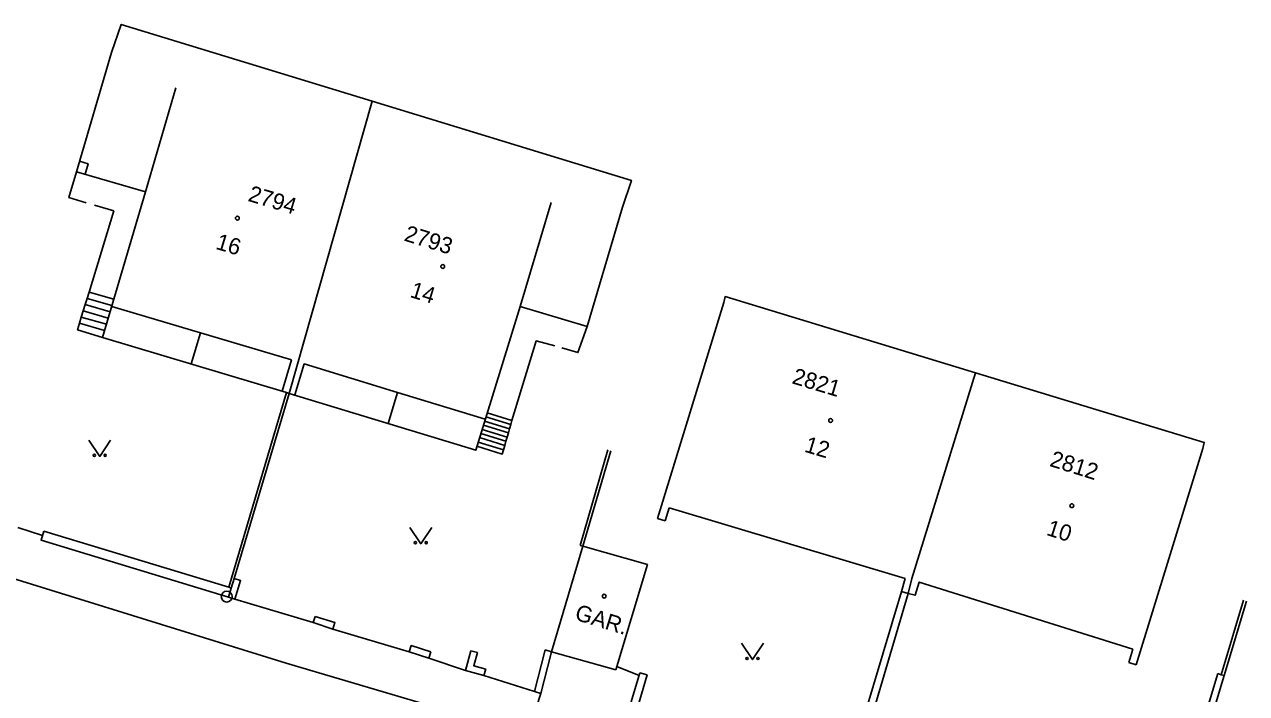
# Model space of a CAD drawing. Extents: x -584400 to -581602, y -1210894 to -1208793.
# Drawn here: x -583315.8 to -583259.6, y -1210217.4 to -1210186.5 of the extents above; entities that cross this region are included whole.
import ezdxf

# ---------------------------------------------------------------- set-up
doc = ezdxf.new("R2010")
doc.units = 0
for name, color, linetype in [('BUDOVY_MĚŘ', 7, 'Continuous'), ('POMOC_POPIS', 7, 'Continuous'), ('ROZHRANÍ_PLOCH', 7, 'Continuous'), ('ZN_BUDOV', 7, 'Continuous'), ('ZN_DOPLŇKOVÉ', 7, 'Continuous'), ('ZN_KULTUR', 7, 'Continuous'), ('Č_POPIS_EVID', 7, 'Continuous')]:
    doc.layers.add(name, color=color, linetype=linetype)

msp = doc.modelspace()

# ---------------------------------------------------------------- linework, layer by layer
at = {"layer": 'BUDOVY_MĚŘ'}
for points in [[(-583299.83, -1210190.07), (-583311.39, -1210186.53), (-583311.84, -1210187.83)], [(-583311.84, -1210187.83), (-583313.45, -1210193.32)], [(-583299.83, -1210190.07), (-583303.65, -1210203.54)], [(-583288.3, -1210194.95), (-583287.89, -1210193.72), (-583299.83, -1210190.07)], [(-583313.45, -1210193.32), (-583310.28, -1210194.25), (-583312.25, -1210200.97), (-583303.77, -1210203.5), (-583303.65, -1210203.54), (-583295.06, -1210206.16), (-583293.01, -1210199.53), (-583289.93, -1210200.45)], [(-583288.3, -1210194.95), (-583289.93, -1210200.45)], [(-583286.69, -1210209.31), (-583283.63, -1210199.35)], [(-583283.63, -1210199.35), (-583283.57, -1210199.08), (-583272.04, -1210202.59)], [(-583275.14, -1210212.76), (-583274.97, -1210212.08), (-583272.04, -1210202.59)], [(-583272.04, -1210202.59), (-583261.5, -1210205.8), (-583261.57, -1210206.08)], [(-583261.57, -1210206.08), (-583264.63, -1210216.06)], [(-583286.34, -1210209.41), (-583286.15, -1210208.81)], [(-583275.27, -1210212.08), (-583286.15, -1210208.81)], [(-583286.34, -1210209.41), (-583286.69, -1210209.31)], [(-583288.61, -1210216.28), (-583291.57, -1210215.45), (-583290.12, -1210210.59)], [(-583288.61, -1210216.28), (-583287.15, -1210211.43), (-583290.12, -1210210.59)], [(-583275.27, -1210212.08), (-583275.45, -1210212.68)], [(-583264.79, -1210215.33), (-583274.63, -1210212.24), (-583274.82, -1210212.85), (-583275.14, -1210212.76), (-583275.45, -1210212.68)], [(-583264.79, -1210215.33), (-583264.98, -1210215.94)], [(-583264.63, -1210216.06), (-583264.98, -1210215.94)]]:
    msp.add_lwpolyline(points, dxfattribs=at)
at = {"layer": 'ROZHRANÍ_PLOCH'}
for points in [[(-583308.88, -1210189.45), (-583310.28, -1210194.25)], [(-583313.31, -1210192.84), (-583312.92, -1210192.96), (-583313.06, -1210193.44)], [(-583313.45, -1210193.32), (-583313.8, -1210194.51), (-583313, -1210194.75)], [(-583312.62, -1210194.86), (-583311.73, -1210195.12)], [(-583291.59, -1210194.74), (-583293.01, -1210199.53)], [(-583312.87, -1210198.87), (-583311.73, -1210195.12)], [(-583361.33, -1210198.12), (-583303.79, -1210215.98), (-583292.68, -1210219.26)], [(-583312.96, -1210199.16), (-583312.87, -1210198.87)], [(-583311.73, -1210199.2), (-583312.87, -1210198.87)], [(-583313.14, -1210199.73), (-583313.05, -1210199.44)], [(-583313.05, -1210199.44), (-583312.96, -1210199.16)], [(-583311.9, -1210199.78), (-583313.05, -1210199.44)], [(-583311.82, -1210199.49), (-583312.96, -1210199.16)], [(-583313.31, -1210200.3), (-583313.23, -1210200.02)], [(-583313.23, -1210200.02), (-583313.14, -1210199.73)], [(-583312.07, -1210200.35), (-583313.23, -1210200.02)], [(-583311.99, -1210200.07), (-583313.14, -1210199.73)], [(-583311.82, -1210199.53), (-583307.74, -1210200.75)], [(-583312.25, -1210200.97), (-583313.4, -1210200.61), (-583313.31, -1210200.3)], [(-583312.16, -1210200.64), (-583313.31, -1210200.3)], [(-583291.1, -1210201.44), (-583290.35, -1210201.66), (-583289.93, -1210200.45)], [(-583307.74, -1210200.75), (-583308.17, -1210202.18)], [(-583307.74, -1210200.75), (-583303.55, -1210202)], [(-583293.39, -1210204.79), (-583292.27, -1210201.12), (-583291.42, -1210201.35)], [(-583303.98, -1210203.44), (-583303.55, -1210202)], [(-583303.39, -1210203.61), (-583302.96, -1210202.18), (-583298.66, -1210203.5)], [(-583298.66, -1210203.5), (-583299.09, -1210204.93)], [(-583298.66, -1210203.5), (-583294.63, -1210204.73)], [(-583294.53, -1210204.43), (-583293.39, -1210204.79)], [(-583294.7, -1210205.01), (-583293.55, -1210205.36)], [(-583294.65, -1210204.82), (-583293.5, -1210205.17)], [(-583294.59, -1210204.62), (-583293.44, -1210204.98)], [(-583293.5, -1210205.17), (-583293.44, -1210204.98)], [(-583293.44, -1210204.98), (-583293.39, -1210204.79)], [(-583294.88, -1210205.58), (-583293.72, -1210205.94)], [(-583294.82, -1210205.39), (-583293.67, -1210205.75)], [(-583294.76, -1210205.2), (-583293.61, -1210205.56)], [(-583293.67, -1210205.75), (-583293.61, -1210205.56)], [(-583293.61, -1210205.56), (-583293.55, -1210205.36)], [(-583293.55, -1210205.36), (-583293.5, -1210205.17)], [(-583295.01, -1210205.98), (-583293.84, -1210206.34), (-583293.78, -1210206.15)], [(-583294.95, -1210205.79), (-583293.78, -1210206.15)], [(-583293.78, -1210206.15), (-583293.72, -1210205.94)], [(-583293.72, -1210205.94), (-583293.67, -1210205.75)], [(-583292.68, -1210219.26), (-583292.06, -1210217.37)]]:
    msp.add_lwpolyline(points, dxfattribs=at)
at = {"layer": 'ZN_BUDOV'}
for centre in [(-583306.04, -1210195.46), (-583296.58, -1210197.69), (-583278.71, -1210204.79), (-583267.6, -1210208.72), (-583289.14, -1210212.89)]:
    msp.add_circle(centre, 0.0875, dxfattribs=at)
at = {"layer": 'ZN_DOPLŇKOVÉ'}
for points in [[(-583306.44, -1210212.48), (-583303.77, -1210203.5)], [(-583306.19, -1210212.08), (-583303.65, -1210203.54)], [(-583290.25, -1210210.56), (-583288.97, -1210206.15)], [(-583290.25, -1210210.56), (-583290.12, -1210210.59), (-583288.84, -1210206.19)], [(-583316.16, -1210209.73), (-583315.02, -1210210.09)], [(-583314.96, -1210209.89), (-583315.08, -1210210.3), (-583306.45, -1210212.94)], [(-583306.44, -1210212.48), (-583314.96, -1210209.89)], [(-583306.19, -1210212.08), (-583306.32, -1210212.52)], [(-583306.19, -1210212.08), (-583305.89, -1210212.17), (-583306.16, -1210213.03)], [(-583306.32, -1210212.52), (-583306.45, -1210212.94)], [(-583306.45, -1210212.94), (-583306.16, -1210213.03)], [(-583306.44, -1210212.48), (-583306.32, -1210212.52)], [(-583287.16, -1210216.52), (-583287.69, -1210218.3), (-583278.02, -1210221.31), (-583275.45, -1210212.68)], [(-583275.14, -1210212.76), (-583277.7, -1210221.46)], [(-583306.16, -1210213.03), (-583302.55, -1210214.11)], [(-583260.72, -1210216.51), (-583259.69, -1210213.07)], [(-583259.55, -1210213.12), (-583260.58, -1210216.55)], [(-583302.46, -1210213.82), (-583302.55, -1210214.11)], [(-583302.46, -1210213.82), (-583301.55, -1210214.11), (-583301.64, -1210214.41)], [(-583302.55, -1210214.11), (-583301.64, -1210214.41)], [(-583301.64, -1210214.41), (-583298.12, -1210215.46)], [(-583297.13, -1210215.45), (-583298.03, -1210215.17), (-583298.12, -1210215.46)], [(-583297.22, -1210215.74), (-583298.12, -1210215.46)], [(-583297.13, -1210215.45), (-583297.22, -1210215.74)], [(-583297.22, -1210215.74), (-583295.53, -1210216.31)], [(-583295.53, -1210216.31), (-583295.28, -1210215.41)], [(-583294.59, -1210216.25), (-583295.15, -1210216.1), (-583294.98, -1210215.49), (-583295.28, -1210215.41)], [(-583291.86, -1210215.37), (-583291.57, -1210215.45), (-583292.06, -1210217.37), (-583292.35, -1210217.28)], [(-583291.86, -1210215.37), (-583292.35, -1210217.28)], [(-583294.68, -1210216.55), (-583295.53, -1210216.31)], [(-583294.59, -1210216.25), (-583294.68, -1210216.55)], [(-583288.56, -1210216.13), (-583287.53, -1210216.54)], [(-583292.35, -1210217.28), (-583294.68, -1210216.55)], [(-583277.7, -1210221.46), (-583277.78, -1210221.75), (-583288.13, -1210218.53), (-583287.5, -1210216.42)], [(-583287.16, -1210216.52), (-583287.5, -1210216.42)], [(-583261.73, -1210219.32), (-583260.87, -1210216.46)], [(-583260.58, -1210216.55), (-583261.44, -1210219.41)], [(-583260.87, -1210216.46), (-583260.72, -1210216.51)], [(-583260.72, -1210216.51), (-583260.58, -1210216.55)]]:
    msp.add_lwpolyline(points, dxfattribs=at)
for radius in [0.25, 0.0005]:
    msp.add_circle((-583306.53, -1210212.91), radius, dxfattribs=at)
at = {"layer": 'ZN_KULTUR'}
for points in [[(-583312.88, -1210205.7), (-583312.38, -1210206.45), (-583311.88, -1210205.7)], [(-583298.09, -1210209.72), (-583297.59, -1210210.47), (-583297.09, -1210209.72)], [(-583282.81, -1210215.06), (-583282.31, -1210215.81), (-583281.81, -1210215.06)]]:
    msp.add_lwpolyline(points, dxfattribs=at)
for centre in [(-583312.63, -1210206.4), (-583312.13, -1210206.4), (-583297.84, -1210210.42), (-583297.34, -1210210.42), (-583282.56, -1210215.76), (-583282.06, -1210215.76)]:
    msp.add_circle(centre, 0.05, dxfattribs=at)

# ---------------------------------------------------------------- texts
at = {"layer": 'POMOC_POPIS'}
msp.add_text('GAR.', height=0.75, rotation=342.8919, dxfattribs=at).set_placement((-583290.54, -1210213.96))
at = {"layer": 'Č_POPIS_EVID'}
for s, rotation, p in [('2794', 343.3592, (-583305.59, -1210194.66)), ('2793', 342.9886, (-583298.4, -1210196.49)), ('16', 343.3592, (-583307.08, -1210196.87)), ('14', 342.9886, (-583298.13, -1210199.09)), ('2821', 343.2887, (-583280.53, -1210203.07)), ('12', 343.2887, (-583279.96, -1210206.22)), ('2812', 342.5631, (-583268.66, -1210206.88)), ('10', 342.5631, (-583268.81, -1210210.06))]:
    msp.add_text(s, height=0.75, rotation=rotation, dxfattribs=at).set_placement(p)

doc.saveas('drawing.dxf')
